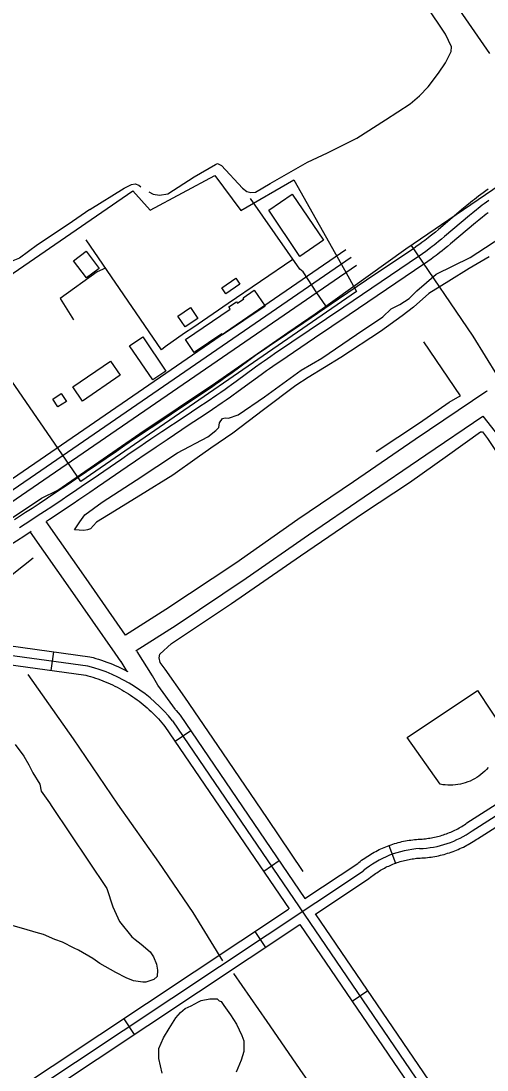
# Model space of a CAD drawing. Extents: x 3355724 to 3393621, y 594744 to 620174.
# Drawn here: x 3385138 to 3385878, y 613595 to 615262 of the extents above; entities that cross this region are included whole.
import ezdxf

# ---------------------------------------------------------------- set-up
doc = ezdxf.new("R2010")
doc.units = 0
for name, color, linetype in [('V-BLDG-OTLN', 7, 'Continuous'), ('V-ROAD-CNTR', 7, 'Continuous'), ('V-SITE-OTLN', 7, 'Continuous'), ('V-SITE-VEGE', 7, 'Continuous'), ('V-TOPO-SHOR', 7, 'Continuous'), ('V-UTIL-LINE', 7, 'Continuous')]:
    doc.layers.add(name, color=color, linetype=linetype)

msp = doc.modelspace()

# ---------------------------------------------------------------- linework, layer by layer
at = {"layer": 'V-BLDG-OTLN'}
for points in [[(3385568.3, 614987), (3385618.3, 614914.1), (3385580.3, 614888), (3385531.3, 614961.6)], [(3385241.1, 614896.3), (3385261.6, 614868.9), (3385241.7, 614854), (3385221.2, 614881.4)], [(3385485.1, 614844.1), (3385463, 614828.9), (3385456.6, 614838.2), (3385478.7, 614853.4)], [(3385398.8, 614756.2), (3385469.9, 614804.4), (3385467.5, 614807.9), (3385479.7, 614816.2), (3385481.4, 614813.7), (3385491.6, 614820.7), (3385490.4, 614822.4), (3385508.1, 614834.5), (3385525.3, 614809.2), (3385457.8, 614763.4), (3385456.7, 614765.1), (3385412.9, 614735.4)], [(3385418.4, 614789.7), (3385398.6, 614776.2), (3385386.9, 614793.4), (3385406.7, 614806.9)], [(3385347.1, 614692), (3385310.2, 614746.3), (3385330.9, 614760.3), (3385367.7, 614706)], [(3385219.9, 614680.8), (3385279.8, 614721.7), (3385295.1, 614699.3), (3385235.2, 614658.3)], [(3385188.1, 614661.5), (3385201.6, 614670.2), (3385209.8, 614657.6), (3385196.2, 614648.8)]]:
    msp.add_lwpolyline(points, close=True, dxfattribs=at)
msp.add_lwpolyline([(3385879.7, 614075.5), (3385877, 614072.5), (3385874.1, 614069.7), (3385871.2, 614067), (3385868.1, 614064.4), (3385864.8, 614062), (3385861.5, 614059.8), (3385858, 614057.8), (3385854.5, 614055.9), (3385850.8, 614054.2), (3385847.1, 614052.7), (3385843.3, 614051.4), (3385839.4, 614050.2), (3385835.5, 614049.3), (3385831.6, 614048.6), (3385827.6, 614048), (3385823.6, 614047.7), (3385819.6, 614047.6), (3385815.5, 614047.6), (3385811.5, 614047.9), (3385807.5, 614048.4), (3385803.6, 614049), (3385750.9, 614123.4), (3385862.5, 614197.9), (3385906.3, 614132.4)], dxfattribs=at)
at = {"layer": 'V-ROAD-CNTR'}
for p, q in [((3385189, 614259.8), (3385184.9, 614230.1)), ((3385407.3, 614133.9), (3385382.5, 614117)), ((3385722, 613951.7), (3385732.5, 613923.6)), ((3385547.9, 613927.2), (3385523.1, 613910.3)), ((3385509.2, 613814.8), (3385525.8, 613789.8)), ((3385688.6, 613720.5), (3385663.8, 613703.6)), ((3385301, 613676.4), (3385317.6, 613651.4))]:
    msp.add_line(p, q, dxfattribs=at)
for points in [[(3385879.7, 614995), (3385875.7, 614992.2), (3385871.8, 614989.4), (3385868.1, 614986.7), (3385864.5, 614984), (3385861.1, 614981.4), (3385857.8, 614978.8), (3385854.6, 614976.4), (3385851.6, 614973.9), (3385845.7, 614969.2), (3385840.3, 614964.7), (3385800.7, 614931.1), (3385795.8, 614927), (3385791.5, 614923.5), (3385787.7, 614920.5), (3385784.4, 614917.9), (3385781.5, 614915.6), (3385778.9, 614913.6), (3385774.4, 614910.2), (3385771, 614907.7)], [(3385880.6, 614977.2), (3385877, 614974.6), (3385873.5, 614972), (3385870.2, 614969.5), (3385867, 614967), (3385863.9, 614964.6), (3385861, 614962.2), (3385855.2, 614957.6), (3385849.9, 614953.2), (3385810.3, 614919.6), (3385805.3, 614915.5), (3385800.9, 614911.9), (3385797.1, 614908.8), (3385793.7, 614906.1), (3385790.7, 614903.7), (3385788, 614901.7), (3385783.4, 614898.2), (3385779.9, 614895.6)], [(3385879.4, 614957.6), (3385876.2, 614955.2), (3385873.2, 614952.8), (3385870.4, 614950.5), (3385864.7, 614946), (3385859.5, 614941.7), (3385819.9, 614908.1), (3385814.8, 614903.9), (3385810.4, 614900.2), (3385806.4, 614897), (3385802.9, 614894.3), (3385799.9, 614891.9), (3385797.1, 614889.8), (3385792.4, 614886.2), (3385788.8, 614883.5)], [(3385123.9, 614535.2), (3385653.5, 614899.2)], [(3385771.1, 614907.8), (3385768.5, 614905.9), (3385764.7, 614903.2), (3385760.8, 614900.5), (3385701.3, 614860.3), (3385641.8, 614820.1), (3385586.7, 614782.8), (3385531.6, 614745.5), (3385525.8, 614741.5), (3385520.2, 614737.7), (3385515.1, 614734), (3385510.3, 614730.6), (3385501.4, 614724.2), (3385470.7, 614701.7), (3385463.1, 614696.1), (3385457.3, 614692), (3385453, 614689), (3385446.5, 614684.4), (3385440, 614679.9), (3385424.9, 614669.7), (3385411.6, 614660.7), (3385388.3, 614645.1), (3385353.2, 614621.7), (3385335.6, 614609.9), (3385326.8, 614604), (3385318.1, 614598.1), (3385302.6, 614587.6), (3385289.1, 614578.3), (3385241.9, 614545.9), (3385230.1, 614537.8), (3385212.4, 614525.8), (3385203.6, 614519.8), (3385194.7, 614513.8), (3385179.7, 614503.8), (3385166.6, 614495.1), (3385155.1, 614487.5), (3385145, 614480.9), (3385127.3, 614469.3)], [(3384972, 614412.6), (3385662, 614886.8)], [(3385779.9, 614895.6), (3385777.2, 614893.7), (3385773.2, 614890.9), (3385769.2, 614888.1), (3385709.7, 614847.9), (3385650.2, 614807.7), (3385595.1, 614770.4), (3385540.1, 614733.1), (3385534.3, 614729.1), (3385528.9, 614725.4), (3385523.8, 614721.8), (3385519.1, 614718.4), (3385510.3, 614712.1), (3385479.5, 614689.6), (3385471.8, 614684), (3385466, 614679.8), (3385461.7, 614676.7), (3385455.1, 614672.1), (3385448.5, 614667.6), (3385433.3, 614657.2), (3385420, 614648.3), (3385396.6, 614632.6), (3385361.5, 614609.2), (3385344, 614597.5), (3385335.2, 614591.6), (3385326.5, 614585.7), (3385311.1, 614575.2), (3385297.6, 614565.9), (3385250.4, 614533.5), (3385238.6, 614525.5), (3385220.9, 614513.4), (3385212, 614507.4), (3385203.1, 614501.4), (3385188.1, 614491.3), (3385174.9, 614482.6), (3385163.3, 614475), (3385153.2, 614468.3), (3385135.4, 614456.8)], [(3385788.7, 614883.5), (3385786, 614881.5), (3385781.8, 614878.6), (3385777.6, 614875.7), (3385718.1, 614835.5), (3385658.6, 614795.3), (3385603.6, 614758), (3385548.5, 614720.7), (3385542.8, 614716.8), (3385537.5, 614713.1), (3385532.5, 614709.6), (3385527.8, 614706.3), (3385519.1, 614699.9), (3385488.4, 614677.5), (3385480.6, 614671.8), (3385474.8, 614667.6), (3385470.3, 614664.5), (3385463.7, 614659.8), (3385456.9, 614655.2), (3385441.7, 614644.8), (3385428.3, 614635.8), (3385404.9, 614620.2), (3385369.8, 614596.8), (3385352.4, 614585), (3385343.6, 614579.2), (3385334.9, 614573.3), (3385319.5, 614562.8), (3385306.1, 614553.6), (3385258.9, 614521.2), (3385247.1, 614513.1), (3385229.3, 614501), (3385220.4, 614494.9), (3385211.4, 614488.9), (3385196.4, 614478.8), (3385183.1, 614470.1), (3385178.2, 614466.8)], [(3384987.5, 614405.1), (3385670.5, 614874.5)], [(3385303.5, 614286.5), (3385367.9, 614327.3), (3385478.6, 614401.3), (3385577.1, 614470.3), (3385665.6, 614530.6), (3385763.6, 614597.8), (3385877.3, 614674.7), (3385877.7, 614674.1)], [(3385320.7, 614261.9), (3385384.3, 614302.1), (3385495.5, 614376.6), (3385594.1, 614445.6), (3385682.6, 614505.8), (3385780.5, 614573), (3385871, 614634.2), (3385922.1, 614569.6)], [(3385303.7, 614286.3), (3385240.9, 614376.3), (3385177.4, 614466.9)], [(3385154, 614450.9), (3385143.6, 614444.2), (3385130.3, 614435.5), (3385110.2, 614422.6), (3385090.1, 614409.7), (3385069, 614396.1), (3385053.1, 614386), (3385041.2, 614378.4), (3385023.3, 614367.1), (3385007.4, 614357.1)], [(3385296.9, 614243.6), (3385287.1, 614257.6), (3385216.3, 614359.1), (3385152.9, 614449.6)], [(3385605.2, 613842.5), (3385690.3, 613899.1), (3385692.9, 613901.2), (3385694.7, 613902.7), (3385696.7, 613904.2), (3385698.7, 613905.6), (3385700.6, 613907), (3385702.6, 613908.4), (3385704.7, 613909.8), (3385706.7, 613911), (3385708.8, 613912.3), (3385710.9, 613913.5), (3385713, 613914.7), (3385715.1, 613915.9), (3385717.3, 613917), (3385719.4, 613918.1), (3385721.7, 613919.1), (3385723.9, 613920.1), (3385726.1, 613921.1), (3385728.3, 613922), (3385730.6, 613922.9), (3385732.9, 613923.7), (3385735.2, 613924.5), (3385737.4, 613925.3), (3385739.8, 613926), (3385742.1, 613926.7), (3385744.4, 613927.3), (3385746.8, 613928), (3385749.2, 613928.5), (3385751.5, 613929), (3385753.9, 613929.5), (3385756.3, 613929.9), (3385758.7, 613930.3), (3385761.1, 613930.7), (3385763.5, 613931), (3385765.9, 613931.3), (3385768.3, 613931.5), (3385770.8, 613931.7), (3385771.5, 613931.7), (3385774.3, 613931.9), (3385777.3, 613932.1), (3385780.2, 613932.3), (3385783.2, 613932.6), (3385786.2, 613933), (3385789.1, 613933.4), (3385792, 613933.8), (3385795, 613934.3), (3385797.9, 613934.9), (3385800.9, 613935.5), (3385803.7, 613936.2), (3385806.6, 613936.9), (3385809.6, 613937.6), (3385812.4, 613938.5), (3385815.3, 613939.3), (3385818.1, 613940.2), (3385820.9, 613941.2), (3385823.8, 613942.2), (3385826.6, 613943.3), (3385829.3, 613944.4), (3385832.1, 613945.5), (3385834.8, 613946.7), (3385837.5, 613948), (3385840.2, 613949.3), (3385842.9, 613950.6), (3385845.5, 613952), (3385848.1, 613953.4), (3385850.7, 613954.9), (3385853.3, 613956.5), (3385855.8, 613958), (3385858.3, 613959.6), (3385860.8, 613961.3), (3385862.6, 613962.5), (3386491.4, 614363.6)], [(3385854.3, 613975), (3386482.9, 614376)], [(3385118, 614269.6), (3385246.7, 614251.8), (3385252, 614250.4), (3385256.5, 614249.1), (3385260.9, 614247.8), (3385265.4, 614246.3), (3385269.9, 614244.8), (3385274.2, 614243.2), (3385278.6, 614241.5), (3385283, 614239.8), (3385287.2, 614237.9), (3385291.5, 614236), (3385295.7, 614234.1), (3385299.9, 614232), (3385304.2, 614229.9), (3385307.4, 614228.1)], [(3385116, 614254.7), (3385243.7, 614237.1)], [(3385321.5, 614260.7), (3385320.4, 614262.4)], [(3385382.8, 614168.1), (3385355.2, 614206.7), (3385346.3, 614221.3), (3385321.9, 614260.1)], [(3385113.9, 614239.8), (3385240.7, 614222.4), (3385244, 614221.5), (3385247.9, 614220.4), (3385251.9, 614219.1), (3385255.9, 614217.9), (3385259.8, 614216.5), (3385263.7, 614215.1), (3385267.6, 614213.6), (3385271.4, 614212.1), (3385275.3, 614210.4), (3385279.1, 614208.7), (3385282.9, 614207), (3385286.6, 614205.2), (3385290.3, 614203.3), (3385293.9, 614201.3), (3385297.6, 614199.3), (3385301.2, 614197.2), (3385304.8, 614195.1), (3385308.3, 614192.9)], [(3385306.4, 614228.4), (3385296.5, 614244.2)], [(3385308.3, 614192.9), (3385311.8, 614190.6), (3385315.2, 614188.3), (3385318.6, 614185.9), (3385322, 614183.5), (3385325.3, 614181), (3385328.6, 614178.4), (3385331.8, 614175.8), (3385335, 614173.1), (3385338.1, 614170.4), (3385341.2, 614167.6), (3385344.2, 614164.8), (3385347.2, 614161.9), (3385350.2, 614159), (3385353.1, 614156), (3385355.9, 614153), (3385358.7, 614149.8), (3385361.4, 614146.7), (3385364.1, 614143.5), (3385366.3, 614140.8), (3385563.4, 613851.1)], [(3385383.1, 614167.5), (3385384.2, 614166.2), (3385387.2, 614162.6), (3385390.4, 614158.7), (3385588.4, 613867.7)], [(3385378.3, 614149.8), (3385839.5, 613472.1)], [(3385588.2, 613867.3), (3385672.4, 613923.2), (3385674, 613924.6), (3385676.4, 613926.4), (3385678.7, 613928.2), (3385681, 613929.9), (3385683.5, 613931.7), (3385685.9, 613933.3), (3385688.3, 613934.9), (3385690.9, 613936.5), (3385693.4, 613938.1), (3385695.9, 613939.6), (3385698.5, 613941), (3385701.1, 613942.4), (3385703.7, 613943.8), (3385706.4, 613945.1), (3385709, 613946.3), (3385711.7, 613947.5), (3385714.4, 613948.7), (3385717.1, 613949.8), (3385719.9, 613950.9), (3385722.6, 613951.9), (3385725.4, 613952.9), (3385728.3, 613953.9), (3385731.1, 613954.7), (3385733.9, 613955.6), (3385736.7, 613956.3), (3385739.6, 613957.1), (3385742.5, 613957.8), (3385745.4, 613958.4), (3385748.3, 613959), (3385751.1, 613959.5), (3385754, 613960), (3385757, 613960.4), (3385759.9, 613960.8), (3385762.8, 613961.1), (3385765.8, 613961.4), (3385768.7, 613961.6), (3385769.8, 613961.7), (3385772.5, 613961.8), (3385775, 613962), (3385777.5, 613962.2), (3385779.9, 613962.4), (3385782.3, 613962.7), (3385784.8, 613963.1), (3385787.2, 613963.4), (3385789.6, 613963.9), (3385792, 613964.3), (3385794.5, 613964.8), (3385796.9, 613965.4), (3385799.3, 613966), (3385801.6, 613966.6), (3385804, 613967.2), (3385806.4, 613968), (3385808.7, 613968.7), (3385811, 613969.5), (3385813.3, 613970.3), (3385815.6, 613971.2), (3385818, 613972.1), (3385820.2, 613973.1), (3385822.4, 613974.1), (3385824.7, 613975.1), (3385826.9, 613976.2), (3385829.1, 613977.3), (3385831.3, 613978.4), (3385833.5, 613979.6), (3385835.6, 613980.8), (3385837.7, 613982.1), (3385839.8, 613983.4), (3385841.9, 613984.7), (3385843.9, 613986.1), (3385845.9, 613987.5), (3386107.9, 614154.6)], [(3383393.9, 612390.6), (3385681.4, 613911.2)], [(3383385.6, 612403.1), (3385562.7, 613850.3)], [(3385605.1, 613843.2), (3385850.7, 613482.3)], [(3383402.2, 612378.1), (3385580.4, 613826.1)], [(3385580.4, 613826.1), (3385828.3, 613461.9)]]:
    msp.add_lwpolyline(points, dxfattribs=at)
for centre, radius, start, end in [((3385180.3, 613992), 253.1, 38.5465, 75.5061), ((3385764.5, 614102.7), 156.1, 272.2779, 305.1238), ((3385780.1, 613792.9), 154.1, 93.5202, 129.8723)]:
    msp.add_arc(centre, radius, start, end, dxfattribs=at)
at = {"layer": 'V-SITE-OTLN'}
msp.add_lwpolyline([(3385670.7, 614832.4), (3385232.8, 614530.3), (3385208.3, 614565.8), (3385042.9, 614805.2), (3385315.1, 614992.4), (3385342.6, 614961.8), (3385445.3, 615016.8), (3385486.6, 614961.2), (3385571.2, 615010.1), (3385651.2, 614867.1)], close=True, dxfattribs=at)
at = {"layer": 'V-SITE-VEGE'}
for points in [[(3385128.5, 614112.3), (3385142, 614093.9), (3385149.9, 614080), (3385156.2, 614067.2), (3385167.4, 614049.4), (3385169.7, 614038.3), (3385177.6, 614027.1), (3385182.7, 614019.4), (3385186.6, 614013.8), (3385273.9, 613883.1), (3385283.6, 613854.2), (3385294.3, 613830.8), (3385313.5, 613806.3), (3385319.1, 613802.5), (3385328.6, 613794.7), (3385342.6, 613782.5), (3385348.3, 613774.7), (3385352.8, 613763), (3385354.5, 613753.6), (3385354, 613743.5), (3385348.5, 613738.5), (3385335.7, 613734.5), (3385331.2, 613734.4), (3385316.1, 613736.6), (3385304.4, 613741.5), (3385288.1, 613749.8), (3385279.7, 613754.8), (3385262.9, 613764.2), (3385251.7, 613771.9), (3385228.8, 613785.2), (3385222, 613788.5), (3385203.6, 613797.9), (3385191.2, 613802.3), (3385173.3, 613810), (3385161.6, 613813.3), (3385142, 613819.3), (3385125.2, 613824.2)], [(3385361.7, 613589.6), (3385356.5, 613613), (3385356.6, 613628.9), (3385364.1, 613645.9), (3385372.7, 613660.7), (3385383.3, 613677.7), (3385390.8, 613686.1), (3385398.3, 613692.5), (3385407.8, 613696.7), (3385419.6, 613703), (3385423.8, 613705.1), (3385437.6, 613708.2), (3385449.3, 613708.2), (3385452.5, 613705), (3385455.7, 613703.9), (3385459.9, 613697.5), (3385470.4, 613682.6), (3385479.9, 613667.7), (3385488.3, 613649.6), (3385491.5, 613641.1), (3385491.4, 613624.1), (3385487.1, 613610.3), (3385479.6, 613591.3)]]:
    msp.add_lwpolyline(points, dxfattribs=at)
at = {"layer": 'V-TOPO-SHOR'}
for points in [[(3385639.4, 615564.4), (3385695.8, 615487.3), (3385745.7, 615410.2), (3385801, 615328.4), (3385881.5, 615211)], [(3385340.4, 614991), (3385347.6, 614986.9), (3385357.7, 614985.7), (3385370.8, 614987.6), (3385412.9, 615014.6), (3385446.7, 615034.5), (3385449.7, 615035.7), (3385456.2, 615032.8), (3385489.2, 614996.6), (3385496.4, 614991.3), (3385502.9, 614989.6), (3385510.1, 614990.2), (3385533.2, 615004.1), (3385592.6, 615037.8), (3385624.6, 615052.8), (3385641.2, 615061.3), (3385670.9, 615076.3), (3385716.6, 615105.2), (3385755.7, 615131), (3385770.6, 615143.6), (3385784.2, 615158), (3385800.7, 615179.5), (3385811.9, 615195.7), (3385820.7, 615214.2), (3385821.3, 615221.3), (3385811.6, 615241.5), (3385723.3, 615373.8)], [(3385247.1, 614963), (3385212.8, 614939.1), (3385163.9, 614906.6), (3385135, 614885.5), (3385124.6, 614881.2), (3385119.9, 614882.4), (3385106.1, 614890.7), (3385087.5, 614929.3), (3385073.8, 614959.4), (3385061.2, 614977.1), (3385045.7, 614993), (3385027.5, 615013.7), (3385006.5, 615049.9), (3384989.3, 615083), (3384979.4, 615106), (3384974.4, 615114.2), (3384972.1, 615115.7), (3384961.2, 615116), (3384929.1, 615110), (3384908.8, 615098.6), (3384879.2, 615078.7), (3384868.6, 615074.4), (3384858, 615072.7)], [(3385247.1, 614963), (3385301.6, 614996.7), (3385312.9, 615002.7), (3385318.9, 615003.4), (3385324.8, 615001.6), (3385327.8, 614998.7)], [(3385881.4, 614887.5), (3385849.6, 614868.8), (3385817.1, 614848.9), (3385785.6, 614829), (3385761.1, 614807.7), (3385743.1, 614793.9), (3385708.5, 614768.8), (3385645.7, 614727.5), (3385593.8, 614695.7), (3385574.3, 614683.1), (3385523, 614644.2), (3385474.3, 614607.1), (3385439.2, 614583.4), (3385417.6, 614568.2), (3385379, 614540.4), (3385327.4, 614508.5), (3385276.6, 614477.6), (3385257.8, 614465.6), (3385248, 614455.3), (3385243, 614453.3), (3385237.4, 614452.4), (3385222.7, 614453.7), (3385231, 614466.3), (3385239, 614477.4), (3385266.4, 614497.6), (3385320.7, 614532.4), (3385386.2, 614576), (3385434.5, 614601.6), (3385446.9, 614611.3), (3385451.7, 614616.3), (3385452.9, 614623.6), (3385457.9, 614630.7), (3385462, 614631.8), (3385467, 614631.2), (3385482.4, 614636.4), (3385524.5, 614665.1), (3385582.7, 614707.2), (3385615.7, 614726.5), (3385670.3, 614763.9), (3385712.5, 614792), (3385725.8, 614804.6), (3385739.3, 614811.6), (3385754.1, 614821.2), (3385766.5, 614833.5), (3385797.2, 614860.2), (3385851.1, 614886.4), (3385913.4, 614927.3)], [(3385702, 614578.1), (3385770.4, 614623.7), (3385817.7, 614656.4), (3385831.2, 614664.6), (3385835.9, 614666.4), (3385777.5, 614752.5)], [(3385585.6, 613910.2), (3385528.9, 613994.6), (3385458.2, 614099), (3385397.9, 614187.5), (3385366.4, 614231.8), (3385358.7, 614242.4), (3385357, 614250.1), (3385358.2, 614255.9), (3385376.5, 614272.9), (3385472.1, 614336.6), (3385581.3, 614412.1), (3385681.6, 614480.5), (3385754.8, 614529), (3385814.9, 614571.7), (3385867.5, 614609.2), (3385870.4, 614609.1), (3385878.6, 614598.5), (3385945.3, 614498.2)], [(3384905.8, 614234.4), (3384953.6, 614267.4), (3385031.5, 614319.5), (3385111.8, 614373), (3385126.5, 614384.7), (3385157.2, 614409.2)], [(3385458.4, 613768.1), (3385411.3, 613845.1), (3385356.3, 613925.2), (3385291.5, 614017.2), (3385220.9, 614121.4), (3385148.8, 614223.7)], [(3385722.4, 613394.6), (3385679.9, 613451.6), (3385636.8, 613516), (3385586, 613588.7), (3385528.4, 613671.9), (3385475.6, 613748.2)]]:
    msp.add_lwpolyline(points, dxfattribs=at)
at = {"layer": 'V-UTIL-LINE'}
for points in [[(3383955.8, 613669.7), (3384089.1, 613762.4), (3384247.8, 613868.5), (3384313.4, 613924.7), (3384405.1, 613979.3), (3384555.3, 614078.7), (3384704.6, 614181.3), (3384824.6, 614262.9), (3384925.8, 614331.9), (3384945.9, 614347.7), (3385066.6, 614432.5), (3385104, 614460), (3385170.4, 614503.9), (3385196.1, 614516.4), (3385326.5, 614606.7), (3385446.6, 614687.1), (3385561.3, 614767), (3385604.7, 614797.1), (3385749, 614900), (3385967, 615049.1)], [(3385622, 614809.4), (3385607.4, 614830.4), (3385586, 614863.7), (3385580.5, 614867.8), (3385502.1, 614980.3)], [(3385569.5, 614883.5), (3385466.6, 614813.4), (3385410.8, 614774.5), (3385397.5, 614766.3), (3385366.5, 614744.6), (3385360.6, 614739.7), (3385241.1, 614914.6)], [(3385757.3, 614905.7), (3385855.3, 614761.5), (3385894.7, 614697.8), (3385920.7, 614659.7), (3385934.8, 614641.7)], [(3385271.8, 614869.7), (3385258.8, 614863.9), (3385199.8, 614821.2), (3385221.1, 614787.5)]]:
    msp.add_lwpolyline(points, dxfattribs=at)

doc.saveas('drawing.dxf')
